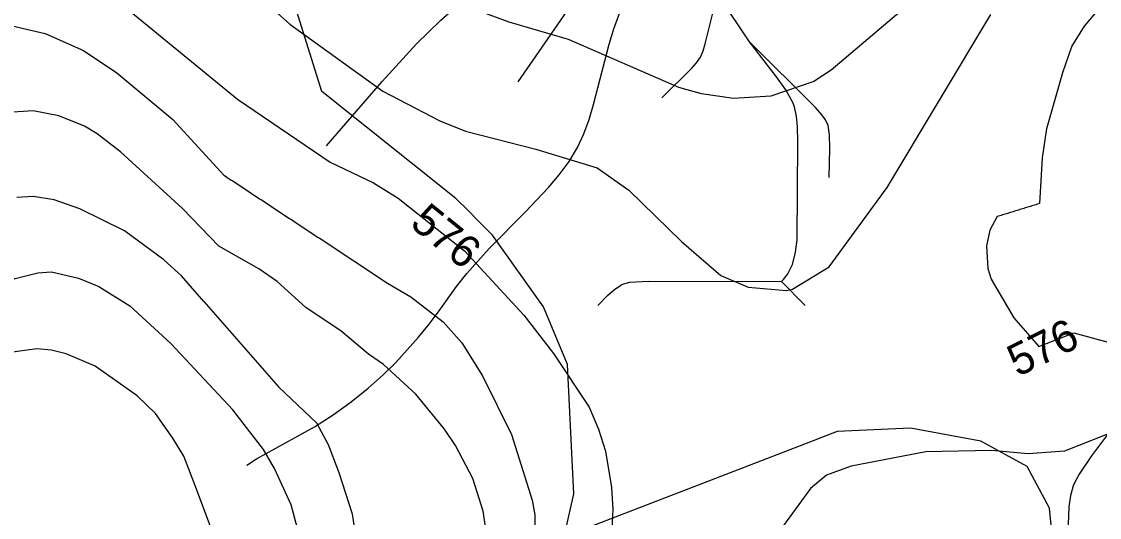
# Model space of a CAD drawing. Extents: x -709584 to -702006, y -1161789 to -1157496.
# Drawn here: x -706800.1 to -706462.3, y -1158160.9 to -1158005.6 of the extents above; entities that cross this region are included whole.
import ezdxf

# ---------------------------------------------------------------- set-up
doc = ezdxf.new("R2010")
doc.units = 0
for name, color, linetype in [('120_vrstevnice hlavní', 7, 'Continuous'), ('121_vrstevnice hlavní_popis', 7, 'Continuous'), ('122_vrstevnice základní', 7, 'Continuous'), ('408_BPEJ_linie', 7, 'Continuous'), ('411_akumulovaný odtok', 7, 'Continuous')]:
    doc.layers.add(name, color=color, linetype=linetype)

msp = doc.modelspace()

# ---------------------------------------------------------------- linework, layer by layer
at = {"layer": '120_vrstevnice hlavní'}
for points in [[(-706749.7, -1158064.18), (-706769.12, -1158046.4), (-706776.41, -1158040.83), (-706780.41, -1158038.4), (-706788.41, -1158035.11), (-706796.41, -1158033.54), (-706804.41, -1158034.11)], [(-706699.98, -1158102.54), (-706711.01, -1158095.12), (-706720.01, -1158087.02), (-706725.69, -1158083.11), (-706738.26, -1158075.97), (-706749.7, -1158064.18)], [(-706683.4, -1158301.12), (-706680.45, -1158252.07), (-706676.26, -1158236.15), (-706669.12, -1158220.69), (-706664.12, -1158210.41), (-706659.83, -1158200.12), (-706656.55, -1158189.83), (-706654.55, -1158179.55), (-706653.83, -1158169.26), (-706655.4, -1158158.97), (-706658.69, -1158148.69), (-706664.12, -1158138.4), (-706667.55, -1158133.26), (-706676.55, -1158122.26), (-706686.69, -1158112.97), (-706691.41, -1158109.83), (-706699.98, -1158102.54)]]:
    msp.add_lwpolyline(points, dxfattribs=at)
at = {"layer": '122_vrstevnice základní'}
for points in [[(-706500.68, -1157981.97), (-706546.4, -1158020.82), (-706551.83, -1158024.4), (-706565.26, -1158028.97), (-706576.97, -1158029.68), (-706586.97, -1158028.25), (-706594.11, -1158026.25), (-706628.69, -1158011.25), (-706647.26, -1158005.82), (-706662.98, -1158000.11)], [(-706735.69, -1157988.82), (-706715.98, -1158006.4)], [(-706481, -1158062.59), (-706480.17, -1158048.34), (-706478.77, -1158039.13), (-706473.74, -1158021.53), (-706470.95, -1158013.44), (-706467.04, -1158007.01), (-706463.69, -1158003.1), (-706459.13, -1157999.67), (-706449.24, -1157995.36), (-706438.2, -1157991.93)], [(-706766.98, -1158001.68), (-706732.41, -1158029.97), (-706703.35, -1158049.64)], [(-706715.98, -1158006.4), (-706686.83, -1158027.4), (-706668.98, -1158036.68), (-706660.98, -1158039.97), (-706638.97, -1158045.54), (-706619.69, -1158051.4), (-706609.83, -1158058.4), (-706593.26, -1158074.54), (-706580.97, -1158085.11), (-706572.4, -1158088.83), (-706560.4, -1158089.83), (-706558.54, -1158089.4), (-706546.97, -1158082.4), (-706528.83, -1158057.54), (-706496.36, -1158003.45)], [(-706802.98, -1158006.97), (-706792.7, -1158009.4), (-706780.7, -1158014.68), (-706770.27, -1158021.68), (-706752.69, -1158036.25), (-706736.69, -1158053.7)], [(-706703.35, -1158049.64), (-706689.83, -1158056.12), (-706682.12, -1158060.97), (-706661.26, -1158077.4), (-706642.69, -1158097.54), (-706633.4, -1158109.54), (-706622.26, -1158126.4), (-706619.26, -1158133.26), (-706617.12, -1158140.12), (-706615.26, -1158151.55), (-706614.83, -1158158.4), (-706615.4, -1158170.69)], [(-706742.98, -1158093.32), (-706749.96, -1158085.22), (-706755.54, -1158080.2), (-706767.84, -1158071.11), (-706781.84, -1158064.26), (-706789.84, -1158061.4), (-706796.41, -1158060.4), (-706801.55, -1158060.68)], [(-706494.33, -1158066.71), (-706496.64, -1158070.97), (-706497.68, -1158075.83), (-706497.25, -1158082.97), (-706496.25, -1158086.26), (-706489.11, -1158098.4), (-706481.3, -1158107.37), (-706470.39, -1158103.08), (-706452.67, -1158107.91)], [(-706706.83, -1158073.4), (-706685.4, -1158087.54), (-706678.12, -1158091.83), (-706667.98, -1158099.69), (-706662.12, -1158106.26), (-706655.69, -1158116.54), (-706646.55, -1158134.97), (-706640.12, -1158155.55), (-706639.26, -1158160.12), (-706639.12, -1158169.26), (-706641.97, -1158187.55), (-706643.97, -1158194.41), (-706649.26, -1158221.83), (-706668.26, -1158294.98), (-706674.69, -1158309.84), (-706684.98, -1158325.7), (-706692.69, -1158335.84), (-706702.26, -1158345.84), (-706718.98, -1158360.27), (-706729.83, -1158366.98), (-706739.84, -1158371.56), (-706751.84, -1158375.7), (-706767.84, -1158379.13), (-706803.84, -1158385.56)], [(-706857.7, -1158116.26), (-706852.98, -1158112.97), (-706843.41, -1158107.83), (-706835.27, -1158102.69), (-706813.55, -1158091.26), (-706802.12, -1158086.11), (-706794.98, -1158084.26), (-706790.7, -1158083.97), (-706782.27, -1158085.97), (-706775.84, -1158088.54), (-706766.12, -1158094.69), (-706753.27, -1158106.4), (-706733.83, -1158127.23)], [(-706742.98, -1158093.32), (-706719.55, -1158119.97), (-706707.55, -1158131.4)], [(-706746.08, -1158149.92), (-706749.21, -1158141.75), (-706752.69, -1158136.12), (-706758.12, -1158128.4), (-706763.84, -1158122.83), (-706776.98, -1158113.54), (-706786.12, -1158109.69), (-706790.7, -1158108.54), (-706795.27, -1158108.11), (-706804.41, -1158109.4), (-706808.98, -1158110.83), (-706820.41, -1158117.4), (-706833.98, -1158127.26)], [(-706805.55, -1158331.7), (-706794.12, -1158329.12), (-706775.84, -1158320.7), (-706748.41, -1158303.55), (-706740.12, -1158296.84), (-706730.83, -1158287.12), (-706726.98, -1158281.84), (-706722.83, -1158273.27), (-706718.83, -1158258.98), (-706714.79, -1158242.43), (-706710.83, -1158202.12), (-706711.26, -1158179.83), (-706713.26, -1158165.55), (-706715.55, -1158156.97), (-706720.83, -1158145.54), (-706724.31, -1158139.68), (-706733.83, -1158127.23)], [(-706810.12, -1158350.84), (-706799.84, -1158349.7), (-706789.55, -1158347.55), (-706771.55, -1158341.98), (-706753.84, -1158333.98), (-706737.26, -1158323.7), (-706723.41, -1158312.98), (-706717.26, -1158307.12), (-706708.12, -1158296.27), (-706701.12, -1158284.7), (-706698.46, -1158277.19), (-706696.78, -1158267.98), (-706692.18, -1158231.55), (-706691.34, -1158201.39), (-706693.85, -1158175.85), (-706696.36, -1158159.93), (-706700.55, -1158146.95), (-706703.9, -1158138.16), (-706707.55, -1158131.4)], [(-706455.83, -1158133.26), (-706473.25, -1158140.12), (-706484.68, -1158140.97), (-706496.11, -1158139.97), (-706516.68, -1158140.4), (-706540.11, -1158144.83), (-706547.83, -1158147.69), (-706552.83, -1158151.83), (-706564.11, -1158167.26)], [(-706739.53, -1158240.11), (-706736.15, -1158231.55), (-706735.41, -1158223.26), (-706735.55, -1158194.98), (-706736, -1158183.25), (-706737.12, -1158179.62), (-706739.91, -1158166.22), (-706746.08, -1158149.92)]]:
    msp.add_lwpolyline(points, dxfattribs=at)
for points in [[(-706736.69, -1158053.7), (-706706.83, -1158073.4)], [(-706481, -1158062.59), (-706494.33, -1158066.71)]]:
    msp.add_open_spline(points, degree=1, dxfattribs=at)
at = {"layer": '408_BPEJ_linie'}
for points in [[(-706630, -1158167), (-706627, -1158153.5), (-706629, -1158113), (-706636.5, -1158095), (-706652.5, -1158072.5), (-706654.46, -1158070.54), (-706657.13, -1158067.87), (-706660.06, -1158064.94), (-706664, -1158061), (-706706, -1158027.5), (-706714.5, -1158000.5), (-706714.4, -1158000), (-706711, -1157982.5), (-706698, -1157958.5), (-706671.08, -1157938.58), (-706667.41, -1157935.86), (-706648, -1157921.5), (-706632, -1157901), (-706623, -1157883.5), (-706622.33, -1157880.61)], [(-706476, -1158178), (-706478, -1158158), (-706485, -1158145), (-706499.5, -1158137), (-706521.5, -1158133), (-706544.5, -1158134), (-706549.07, -1158135.76), (-706551.98, -1158136.89), (-706630, -1158167)]]:
    msp.add_lwpolyline(points, dxfattribs=at)
at = {"layer": '411_akumulovaný odtok'}
for p, q in [((-706571.99, -1158012), (-706581.99, -1157997)), ((-706554.49, -1158094.5), (-706561.99, -1158087))]:
    msp.add_line(p, q, dxfattribs=at)
for points in [[(-706704.49, -1158044.5), (-706687.06, -1158024.39), (-706676.33, -1158012.6), (-706668.75, -1158005.17), (-706655.51, -1157993.44), (-706650.41, -1157988.65), (-706645.71, -1157983.57), (-706643.61, -1157980.85), (-706641.74, -1157977.95), (-706638.52, -1157971.81), (-706635.68, -1157965.38), (-706630.27, -1157952.29), (-706627.34, -1157945.87), (-706625.72, -1157942.74), (-706622.07, -1157936.73), (-706614.06, -1157925.08), (-706611.95, -1157921.66), (-706609.87, -1157917.8), (-706607.96, -1157913.65), (-706606.29, -1157909.25), (-706604.91, -1157904.92), (-706602.99, -1157897.33), (-706601.99, -1157892)], [(-706644.49, -1158024.5), (-706622.62, -1157992.9), (-706618.19, -1157986.02), (-706615.52, -1157981.33), (-706613.31, -1157976.45), (-706612.47, -1157973.93), (-706611.19, -1157968.74), (-706608.8, -1157955.53), (-706607.65, -1157950.42), (-706606.91, -1157947.99), (-706605.99, -1157945.67), (-706604.84, -1157943.51), (-706603.35, -1157941.5), (-706601.62, -1157939.63), (-706595.89, -1157934.15), (-706590.22, -1157928.18), (-706580.97, -1157917.63), (-706571.99, -1157907)], [(-706599.49, -1158029.5), (-706590.05, -1158020.17), (-706588.57, -1158018.55), (-706587.32, -1158016.81), (-706586.46, -1158014.77), (-706585.82, -1158012.59), (-706581.99, -1157997)], [(-706729.49, -1158144.5), (-706726.43, -1158142.52), (-706708.31, -1158132.5), (-706702.47, -1158128.78), (-706696.79, -1158124.68), (-706691.48, -1158120.43), (-706686.78, -1158116.25), (-706682.83, -1158112.35), (-706675.67, -1158104.48), (-706672.32, -1158100.42), (-706669.19, -1158096.26), (-706663.82, -1158088.6), (-706660.6, -1158084.54), (-706653.51, -1158076.74), (-706642.23, -1158065.34), (-706634.95, -1158057.6), (-706631.58, -1158053.59), (-706628.51, -1158049.41), (-706625.86, -1158045.02), (-706623.86, -1158040.73), (-706622.22, -1158036.25), (-706620.82, -1158031.64), (-706615.94, -1158012.65), (-706614.5, -1158007.94), (-706612.61, -1158002.83)], [(-706546.99, -1158054.5), (-706546.81, -1158045.31), (-706546.9, -1158041.09), (-706547.36, -1158038.19), (-706548.12, -1158036.43), (-706549.26, -1158034.83), (-706551.31, -1158032.55), (-706571.99, -1158012)], [(-706561.99, -1158087), (-706561.31, -1158086.4), (-706559.97, -1158084.61), (-706558.55, -1158081.67), (-706557.53, -1158077.83), (-706557.04, -1158074), (-706556.85, -1158043.25), (-706556.97, -1158038.45), (-706557.25, -1158035.32), (-706557.9, -1158032.31), (-706558.42, -1158030.92), (-706560.62, -1158026.97), (-706563.48, -1158022.94), (-706571.99, -1158012)], [(-706619.49, -1158094.5), (-706616.45, -1158091.36), (-706614.19, -1158089.41), (-706611.78, -1158087.9), (-706609.5, -1158087.26), (-706603.68, -1158086.94), (-706561.99, -1158087)], [(-706459.49, -1158134.5), (-706464.81, -1158141.61), (-706468.69, -1158147.38), (-706470.41, -1158150.72), (-706471.41, -1158154.05), (-706471.87, -1158157.61), (-706472.08, -1158163.12), (-706471.96, -1158200.3), (-706472.1, -1158207.93), (-706472.69, -1158212.47), (-706473.81, -1158216.83), (-706474.57, -1158218.67), (-706475.36, -1158220.1), (-706476.11, -1158221.16), (-706476.99, -1158222)]]:
    msp.add_lwpolyline(points, dxfattribs=at)

# ---------------------------------------------------------------- texts
at = {"layer": '121_vrstevnice hlavní_popis'}
for rotation, p in [(320.9927, (-706678.76, -1158069.53)), (26.2462, (-706487.95, -1158117.03))]:
    msp.add_text('576', height=10, rotation=rotation, dxfattribs=at).set_placement(p)

doc.saveas('drawing.dxf')
